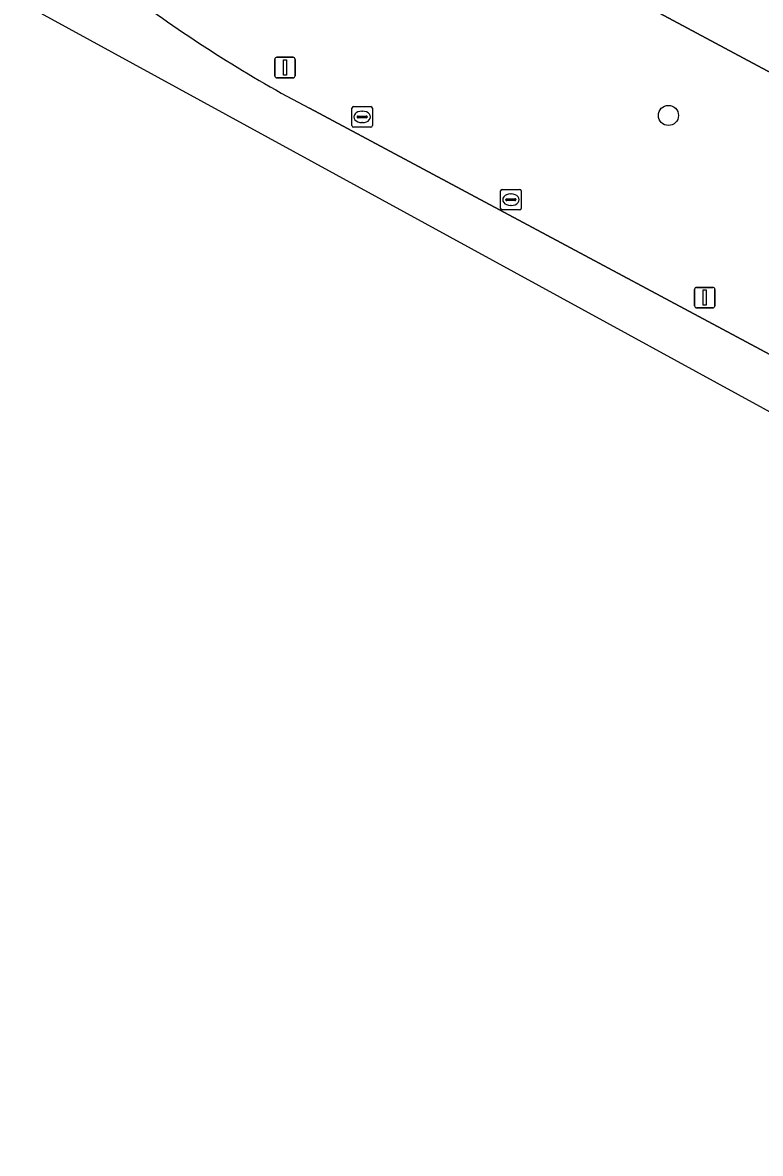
# Model space of a CAD drawing. Extents: x 159489 to 160304, y 383825 to 384531.
# Drawn here: x 159920.2 to 159956.2, y 383867.1 to 383922.1 of the extents above; entities that cross this region are included whole.
import ezdxf

# ---------------------------------------------------------------- set-up
doc = ezdxf.new("R2010")
doc.units = 0
for name, color, linetype in [('IMGEO_Berm_groen', 7, 'Continuous'), ('IMGEO_Boom', 7, 'Continuous'), ('IMGEO_Lichtmast', 7, 'Continuous'), ('IMGEO_Rijbaan_lokaal_gesloten', 7, 'Continuous'), ('IMGEO_Rioolput', 7, 'Continuous')]:
    doc.layers.add(name, color=color, linetype=linetype)

msp = doc.modelspace()

# ---------------------------------------------------------------- linework, layer by layer
at = {"layer": 'IMGEO_Berm_groen'}
for points in [[(159967.228, 383914.015), (159927.034, 383935.543)], [(159934.207, 383917.942), (159965.884, 383901.011)]]:
    msp.add_lwpolyline(points, dxfattribs=at)
msp.add_arc((159964.641, 383975.685), 65.272, 233.47092, 242.20804, dxfattribs=at)
at = {"layer": 'IMGEO_Boom'}
msp.add_circle((159951.692, 383917.593), 0.489, dxfattribs=at)
at = {"layer": 'IMGEO_Lichtmast'}
for p, q in [((159932.524, 383919.521), (159932.524, 383920.321)), ((159932.524, 383920.321), (159932.524, 383919.521)), ((159932.624, 383920.421), (159933.414, 383920.421)), ((159933.414, 383920.421), (159932.624, 383920.421)), ((159933.514, 383920.321), (159933.514, 383919.521)), ((159933.514, 383919.521), (159933.514, 383920.321)), ((159933.414, 383919.421), (159932.624, 383919.421)), ((159932.624, 383919.421), (159933.414, 383919.421)), ((159953.066, 383909.227), (159953.856, 383909.227)), ((159953.856, 383909.227), (159953.066, 383909.227)), ((159952.966, 383908.327), (159952.966, 383909.127)), ((159952.966, 383909.127), (159952.966, 383908.327)), ((159953.956, 383909.127), (159953.956, 383908.327)), ((159953.956, 383908.327), (159953.956, 383909.127)), ((159953.856, 383908.227), (159953.066, 383908.227)), ((159953.066, 383908.227), (159953.856, 383908.227))]:
    msp.add_line(p, q, dxfattribs=at)
for points in [[(159932.944, 383920.296), (159933.094, 383920.296), (159933.094, 383919.546), (159932.944, 383919.546), (159932.944, 383920.296)], [(159953.386, 383909.102), (159953.536, 383909.102), (159953.536, 383908.352), (159953.386, 383908.352), (159953.386, 383909.102)]]:
    msp.add_lwpolyline(points, dxfattribs=at)
for centre, start, end in [((159932.624, 383920.321), 90, 180), ((159932.624, 383920.321), 90, 180), ((159933.414, 383920.321), 0, 90), ((159933.414, 383920.321), 360, 90), ((159932.624, 383919.521), 180, 270), ((159932.624, 383919.521), 180, 270), ((159933.414, 383919.521), 270, 0), ((159933.414, 383919.521), 270, 0), ((159953.066, 383909.127), 90, 180), ((159953.066, 383909.127), 90, 180), ((159953.856, 383909.127), 0, 90), ((159953.856, 383909.127), 360, 90), ((159953.066, 383908.327), 180, 270), ((159953.066, 383908.327), 180, 270), ((159953.856, 383908.327), 270, 0), ((159953.856, 383908.327), 270, 0)]:
    msp.add_arc(centre, 0.1, start, end, dxfattribs=at)
at = {"layer": 'IMGEO_Rijbaan_lokaal_gesloten'}
for points in [[(160090.385, 383852.127), (160085.336, 383854.619), (160078.438, 383858.214), (159972.412, 383914.912), (159972.242, 383915.004), (159968.826, 383916.839), (159968.691, 383916.912), (159931.196, 383936.985), (159928.655, 383938.312), (159928.469, 383938.485), (159927.034, 383935.543), (159967.228, 383914.015), (159970.742, 383912.143), (160053.478, 383867.874), (160056.095, 383866.396), (160058.689, 383864.804), (160070.255, 383858.888)], [(159925.789, 383923.235), (159921.548, 383925.488), (159920.241, 383923.056), (159975.895, 383892.634), (160021.053, 383867.95)], [(160089.458, 383835.417), (160067.42, 383846.859), (160067.26, 383846.944), (160055.851, 383852.975), (159969.898, 383898.866), (159965.884, 383901.011), (159934.207, 383917.942)]]:
    msp.add_lwpolyline(points, dxfattribs=at)
msp.add_arc((159964.641, 383975.685), 65.272, 233.47092, 242.20804, dxfattribs=at)
at = {"layer": 'IMGEO_Rioolput'}
for p, q in [((159936.277, 383917.095), (159936.277, 383917.947)), ((159936.352, 383918.021), (159937.204, 383918.021)), ((159936.536, 383917.515), (159936.536, 383917.527)), ((159936.974, 383917.478), (159936.576, 383917.478)), ((159936.579, 383917.564), (159936.977, 383917.564)), ((159936.765, 383917.801), (159936.79, 383917.801)), ((159937.02, 383917.527), (159937.02, 383917.515)), ((159937.278, 383917.947), (159937.278, 383917.095)), ((159937.204, 383917.021), (159936.352, 383917.021)), ((159936.788, 383917.241), (159936.763, 383917.241)), ((159943.52, 383913.066), (159943.52, 383913.918)), ((159943.595, 383913.992), (159944.447, 383913.992)), ((159944.008, 383913.772), (159944.033, 383913.772)), ((159944.521, 383913.918), (159944.521, 383913.066)), ((159943.779, 383913.486), (159943.779, 383913.498)), ((159944.217, 383913.449), (159943.819, 383913.449)), ((159943.822, 383913.535), (159944.22, 383913.535)), ((159944.031, 383913.212), (159944.006, 383913.212)), ((159944.263, 383913.498), (159944.263, 383913.486)), ((159944.447, 383912.992), (159943.595, 383912.992))]:
    msp.add_line(p, q, dxfattribs=at)
for points in [[(159936.277, 383917.095), (159936.277, 383917.947)], [(159936.352, 383918.021), (159937.204, 383918.021)], [(159937.278, 383917.947), (159937.278, 383917.095)], [(159937.204, 383917.021), (159936.352, 383917.021)], [(159943.52, 383913.066), (159943.52, 383913.918)], [(159943.595, 383913.992), (159944.447, 383913.992)], [(159944.521, 383913.918), (159944.521, 383913.066)], [(159944.447, 383912.992), (159943.595, 383912.992)]]:
    msp.add_lwpolyline(points, dxfattribs=at)
for centre, radius, start, end in [((159936.354, 383917.945), 0.0765, 91.552, 178.448), ((159936.354, 383917.945), 0.0765, 91.552, 178.448), ((159936.576, 383917.524), 0.0403, 85.8775, 175.7526), ((159936.573, 383917.514), 0.0366, 178.938, 274.7102), ((159936.977, 383917.521), 0.043, 264.8664, 352.4533), ((159936.981, 383917.526), 0.0386, 1.7309, 96.639), ((159937.202, 383917.945), 0.0765, 1.552, 88.448), ((159937.202, 383917.945), 0.0765, 1.552, 88.448), ((159936.354, 383917.097), 0.0765, 181.552, 268.448), ((159936.354, 383917.097), 0.0765, 181.552, 268.448), ((159937.202, 383917.097), 0.0765, 271.552, 358.448), ((159937.202, 383917.097), 0.0765, 271.552, 358.448), ((159943.597, 383913.916), 0.0765, 91.552, 178.448), ((159943.597, 383913.916), 0.0765, 91.552, 178.448), ((159944.445, 383913.916), 0.0765, 1.552, 88.448), ((159944.445, 383913.916), 0.0765, 1.552, 88.448), ((159943.819, 383913.495), 0.0403, 85.8775, 175.7526), ((159943.816, 383913.485), 0.0366, 178.938, 274.7102), ((159944.22, 383913.492), 0.043, 264.8664, 352.4533), ((159944.224, 383913.497), 0.0386, 1.7309, 96.639), ((159943.597, 383913.068), 0.0765, 181.552, 268.448), ((159943.597, 383913.068), 0.0765, 181.552, 268.448), ((159944.445, 383913.068), 0.0765, 271.552, 358.448), ((159944.445, 383913.068), 0.0765, 271.552, 358.448)]:
    msp.add_arc(centre, radius, start, end, dxfattribs=at)
for centre, major_axis, ratio, start_param, end_param in [((159936.764, 383917.521), (-0.387, 0.002), 0.722429, 4.712389, 7.853982), ((159936.789, 383917.521), (-0.39, 0.002), 0.717154, 1.570796, 4.712389), ((159944.007, 383913.492), (-0.387, 0.002), 0.722429, 4.712389, 7.853982), ((159944.032, 383913.492), (-0.39, 0.002), 0.717154, 1.570796, 4.712389)]:
    msp.add_ellipse(centre, major_axis=major_axis, ratio=ratio, start_param=start_param, end_param=end_param, dxfattribs=at)

doc.saveas('drawing.dxf')
